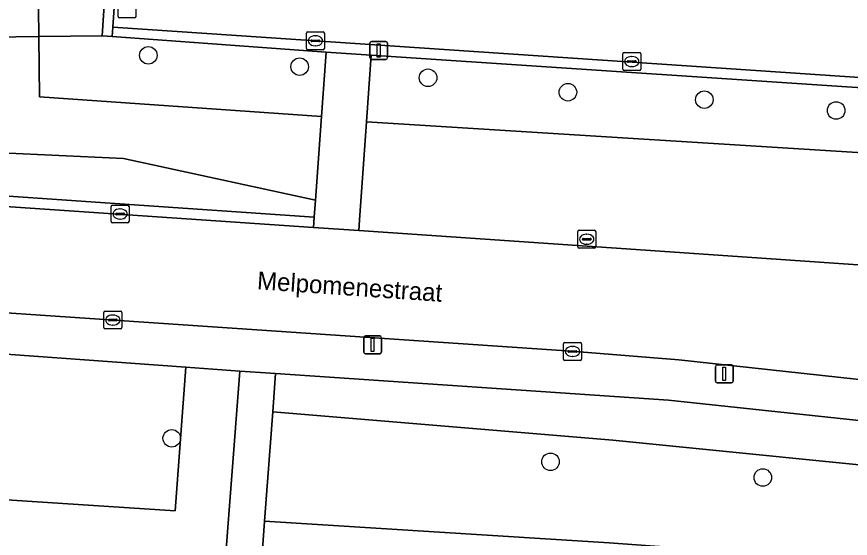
# Model space of a CAD drawing. Extents: x 161848 to 162726, y 385382 to 386521.
# Drawn here: x 161938.67 to 161985.14, y 385740.75 to 385769.85 of the extents above; entities that cross this region are included whole.
import ezdxf

# ---------------------------------------------------------------- set-up
doc = ezdxf.new("R2010")
doc.units = 0
for name, color, linetype in [('IMGEO_Berm_groen', 7, 'Continuous'), ('IMGEO_Berm_halfverhard', 7, 'Continuous'), ('IMGEO_Boom', 7, 'Continuous'), ('IMGEO_Groenvoorziening', 7, 'Continuous'), ('IMGEO_Kolk', 7, 'Continuous'), ('IMGEO_Lichtmast', 7, 'Continuous'), ('IMGEO_Muur', 7, 'Continuous'), ('IMGEO_Openbare_ruimte_label', 7, 'Continuous'), ('IMGEO_Rijbaan_lokaal_gesloten', 7, 'Continuous'), ('IMGEO_Rijbaan_lokaal_open', 7, 'Continuous'), ('IMGEO_Rioolput', 7, 'Continuous'), ('IMGEO_Verkeerseiland_open', 7, 'Continuous'), ('IMGEO_Voetpad_op_trap', 7, 'Continuous'), ('IMGEO_Voetpad_open', 7, 'Continuous')]:
    doc.layers.add(name, color=color, linetype=linetype)

msp = doc.modelspace()

# ---------------------------------------------------------------- linework, layer by layer
at = {"layer": 'IMGEO_Berm_groen'}
for points in [[(161931.525, 385832.871), (161933.818, 385847.74), (161934.084, 385852.209), (161933.585, 385852.239), (161932.486, 385852.287), (161932.221, 385847.839), (161924.449, 385848.323), (161920.862, 385793.562), (161908.293, 385794.092), (161907.152, 385778.61), (161908.997, 385778.473), (161908.591, 385768.327), (161908.991, 385768.299), (161939.908, 385768.742), (161939.891, 385770.318), (161927.656, 385775.034)], [(161939.944, 385765.378), (161939.908, 385768.742), (161908.991, 385768.299), (161908.66, 385763.621), (161944.635, 385761.934), (161955.321, 385759.607), (161955.662, 385764.287)], [(161955.923, 385767.882), (161943.992, 385768.753), (161943.443, 385768.793), (161939.908, 385768.742), (161939.944, 385765.378), (161955.662, 385764.287)], [(161995.522, 385765.238), (161990.533, 385765.569), (161958.431, 385767.697), (161958.169, 385763.981), (161990.295, 385761.98), (161995.285, 385761.669)], [(162007.886, 385764.887), (162006.857, 385764.99), (162004.668, 385765.161), (162004.637, 385764.633), (162000, 385764.941), (161995.522, 385765.238), (161995.285, 385761.669), (161990.295, 385761.98), (161958.169, 385763.981), (161957.782, 385758.502), (161957.741, 385757.923), (161975.612, 385756.703), (161987.997, 385755.849), (162007.165, 385754.527)], [(161944.635, 385761.934), (161908.66, 385763.621), (161908.536, 385761.877), (161944.418, 385759.412), (161955.253, 385758.668), (161955.321, 385759.607)], [(161951.103, 385750.085), (161948.11, 385750.298), (161947.506, 385742.28), (161931.26, 385743.35), (161931.922, 385746.608), (161931.465, 385746.634), (161926.972, 385746.887), (161926.512, 385739.499), (161950.171, 385737.716)], [(162006.281, 385737.975), (161971.704, 385740.493), (161952.493, 385741.71), (161952.143, 385736.984), (161988.927, 385734.547), (162000, 385733.824), (162005.625, 385733.457), (162005.981, 385733.434)]]:
    msp.add_lwpolyline(points, close=True, dxfattribs=at)
for points in [[(161947.7, 385838.093), (161943.41, 385838.314), (161943.973, 385847.108), (161933.818, 385847.74), (161931.525, 385832.871), (161927.656, 385775.034), (161939.891, 385770.318), (161939.908, 385768.742), (161943.443, 385768.793), (161945.684, 385803.221), (161947.829, 385835.828)], [(161975.001, 385748.466), (161953.102, 385749.939), (161952.944, 385747.799), (161971.9, 385746.225), (161990.837, 385744.335), (162010.52, 385742.756)], [(162006.785, 385745.288), (161998.508, 385745.939), (161975.001, 385748.466)], [(162010.52, 385742.756), (161990.837, 385744.335), (161971.9, 385746.225), (161952.944, 385747.799), (161952.493, 385741.71), (161971.704, 385740.493), (162006.281, 385737.975), (162005.981, 385733.434), (162007.276, 385733.35), (162010.327, 385733.184), (162010.817, 385740.826), (162010.828, 385740.989)]]:
    msp.add_lwpolyline(points, dxfattribs=at)
at = {"layer": 'IMGEO_Berm_halfverhard'}
msp.add_lwpolyline([(161908.536, 385761.877), (161908.493, 385761.286), (161908.633, 385761.277), (161955.211, 385758.096), (161955.253, 385758.668), (161944.418, 385759.412)], close=True, dxfattribs=at)
at = {"layer": 'IMGEO_Boom'}
for centre in [(161946.013, 385767.693), (161954.443, 385767.063), (161961.604, 385766.445), (161969.399, 385765.637), (161977.003, 385765.223), (161984.354, 385764.618), (161947.316, 385746.33), (161968.429, 385745.022), (161980.261, 385744.141)]:
    msp.add_circle(centre, 0.489, dxfattribs=at)
at = {"layer": 'IMGEO_Groenvoorziening'}
msp.add_lwpolyline([(161948.11, 385750.298), (161932.67, 385751.41), (161931.922, 385746.608), (161931.26, 385743.35), (161947.506, 385742.28)], close=True, dxfattribs=at)
at = {"layer": 'IMGEO_Kolk'}
for p, q in [((161954.821, 385768.081), (161954.821, 385768.933)), ((161954.896, 385769.007), (161955.748, 385769.007)), ((161955.309, 385768.787), (161955.334, 385768.787)), ((161955.822, 385768.933), (161955.822, 385768.081)), ((161955.08, 385768.501), (161955.08, 385768.513)), ((161955.518, 385768.464), (161955.12, 385768.464)), ((161955.123, 385768.55), (161955.521, 385768.55)), ((161955.564, 385768.513), (161955.564, 385768.501)), ((161955.748, 385768.007), (161954.896, 385768.007)), ((161955.332, 385768.227), (161955.307, 385768.227)), ((161972.532, 385767.851), (161973.384, 385767.851)), ((161972.457, 385766.925), (161972.457, 385767.777)), ((161972.716, 385767.345), (161972.716, 385767.357)), ((161972.759, 385767.394), (161973.157, 385767.394)), ((161972.945, 385767.631), (161972.97, 385767.631)), ((161973.2, 385767.357), (161973.2, 385767.345)), ((161973.458, 385767.777), (161973.458, 385766.925)), ((161973.154, 385767.308), (161972.756, 385767.308)), ((161972.968, 385767.071), (161972.943, 385767.071)), ((161973.384, 385766.851), (161972.532, 385766.851)), ((161943.934, 385758.418), (161943.934, 385759.27)), ((161944.009, 385759.344), (161944.861, 385759.344)), ((161944.422, 385759.124), (161944.447, 385759.124)), ((161944.935, 385759.27), (161944.935, 385758.418)), ((161944.193, 385758.838), (161944.193, 385758.85)), ((161944.631, 385758.801), (161944.233, 385758.801)), ((161944.236, 385758.887), (161944.634, 385758.887)), ((161944.445, 385758.564), (161944.42, 385758.564)), ((161944.677, 385758.85), (161944.677, 385758.838)), ((161944.861, 385758.344), (161944.009, 385758.344)), ((161969.948, 385757.011), (161969.948, 385757.863)), ((161970.023, 385757.937), (161970.875, 385757.937)), ((161970.436, 385757.717), (161970.461, 385757.717)), ((161970.949, 385757.863), (161970.949, 385757.011)), ((161970.207, 385757.431), (161970.207, 385757.443)), ((161970.645, 385757.394), (161970.247, 385757.394)), ((161970.25, 385757.48), (161970.648, 385757.48)), ((161970.459, 385757.157), (161970.434, 385757.157)), ((161970.691, 385757.443), (161970.691, 385757.431)), ((161970.875, 385756.937), (161970.023, 385756.937)), ((161943.605, 385753.43), (161944.457, 385753.43)), ((161943.53, 385752.504), (161943.53, 385753.356)), ((161943.789, 385752.924), (161943.789, 385752.936)), ((161943.832, 385752.973), (161944.23, 385752.973)), ((161944.018, 385753.21), (161944.043, 385753.21)), ((161944.273, 385752.936), (161944.273, 385752.924)), ((161944.531, 385753.356), (161944.531, 385752.504)), ((161944.227, 385752.887), (161943.829, 385752.887)), ((161944.041, 385752.65), (161944.016, 385752.65)), ((161944.457, 385752.43), (161943.605, 385752.43)), ((161969.155, 385750.749), (161969.155, 385751.601)), ((161969.23, 385751.675), (161970.082, 385751.675)), ((161970.156, 385751.601), (161970.156, 385750.749)), ((161969.414, 385751.169), (161969.414, 385751.181)), ((161969.852, 385751.132), (161969.454, 385751.132)), ((161969.457, 385751.218), (161969.855, 385751.218)), ((161969.643, 385751.455), (161969.668, 385751.455)), ((161969.898, 385751.181), (161969.898, 385751.169)), ((161970.082, 385750.675), (161969.23, 385750.675)), ((161969.666, 385750.895), (161969.641, 385750.895))]:
    msp.add_line(p, q, dxfattribs=at)
for points in [[(161954.821, 385768.081), (161954.821, 385768.933)], [(161954.896, 385769.007), (161955.748, 385769.007)], [(161955.822, 385768.933), (161955.822, 385768.081)], [(161955.748, 385768.007), (161954.896, 385768.007)], [(161972.532, 385767.851), (161973.384, 385767.851)], [(161972.457, 385766.925), (161972.457, 385767.777)], [(161973.458, 385767.777), (161973.458, 385766.925)], [(161973.384, 385766.851), (161972.532, 385766.851)], [(161943.934, 385758.418), (161943.934, 385759.27)], [(161944.009, 385759.344), (161944.861, 385759.344)], [(161944.935, 385759.27), (161944.935, 385758.418)], [(161944.861, 385758.344), (161944.009, 385758.344)], [(161969.948, 385757.011), (161969.948, 385757.863)], [(161970.023, 385757.937), (161970.875, 385757.937)], [(161970.949, 385757.863), (161970.949, 385757.011)], [(161970.875, 385756.937), (161970.023, 385756.937)], [(161943.605, 385753.43), (161944.457, 385753.43)], [(161943.53, 385752.504), (161943.53, 385753.356)], [(161944.531, 385753.356), (161944.531, 385752.504)], [(161944.457, 385752.43), (161943.605, 385752.43)], [(161969.155, 385750.749), (161969.155, 385751.601)], [(161969.23, 385751.675), (161970.082, 385751.675)], [(161970.156, 385751.601), (161970.156, 385750.749)], [(161970.082, 385750.675), (161969.23, 385750.675)]]:
    msp.add_lwpolyline(points, dxfattribs=at)
for centre, radius, start, end in [((161954.898, 385768.931), 0.0765, 91.552, 178.448), ((161954.898, 385768.931), 0.0765, 91.552, 178.448), ((161955.746, 385768.931), 0.0765, 1.552, 88.448), ((161955.746, 385768.931), 0.0765, 1.552, 88.448), ((161955.12, 385768.51), 0.0403, 85.8775, 175.7526), ((161955.117, 385768.5), 0.0366, 178.938, 274.7102), ((161955.521, 385768.507), 0.043, 264.8664, 352.4533), ((161955.525, 385768.512), 0.0386, 1.7309, 96.639), ((161954.898, 385768.083), 0.0765, 181.552, 268.448), ((161954.898, 385768.083), 0.0765, 181.552, 268.448), ((161955.746, 385768.083), 0.0765, 271.552, 358.448), ((161955.746, 385768.083), 0.0765, 271.552, 358.448), ((161972.534, 385767.775), 0.0765, 91.552, 178.448), ((161972.534, 385767.775), 0.0765, 91.552, 178.448), ((161973.382, 385767.775), 0.0765, 1.552, 88.448), ((161973.382, 385767.775), 0.0765, 1.552, 88.448), ((161972.756, 385767.354), 0.0403, 85.8775, 175.7526), ((161972.753, 385767.344), 0.0366, 178.938, 274.7102), ((161973.157, 385767.351), 0.043, 264.8664, 352.4533), ((161973.161, 385767.356), 0.0386, 1.7309, 96.639), ((161972.534, 385766.927), 0.0765, 181.552, 268.448), ((161972.534, 385766.927), 0.0765, 181.552, 268.448), ((161973.382, 385766.927), 0.0765, 271.552, 358.448), ((161973.382, 385766.927), 0.0765, 271.552, 358.448), ((161944.011, 385759.268), 0.0765, 91.552, 178.448), ((161944.011, 385759.268), 0.0765, 91.552, 178.448), ((161944.859, 385759.268), 0.0765, 1.552, 88.448), ((161944.859, 385759.268), 0.0765, 1.552, 88.448), ((161944.233, 385758.847), 0.0403, 85.8775, 175.7526), ((161944.23, 385758.837), 0.0366, 178.938, 274.7102), ((161944.634, 385758.844), 0.043, 264.8664, 352.4533), ((161944.638, 385758.849), 0.0386, 1.7309, 96.639), ((161944.011, 385758.42), 0.0765, 181.552, 268.448), ((161944.011, 385758.42), 0.0765, 181.552, 268.448), ((161944.859, 385758.42), 0.0765, 271.552, 358.448), ((161944.859, 385758.42), 0.0765, 271.552, 358.448), ((161970.025, 385757.861), 0.0765, 91.552, 178.448), ((161970.025, 385757.861), 0.0765, 91.552, 178.448), ((161970.873, 385757.861), 0.0765, 1.552, 88.448), ((161970.873, 385757.861), 0.0765, 1.552, 88.448), ((161970.247, 385757.44), 0.0403, 85.8775, 175.7526), ((161970.244, 385757.43), 0.0366, 178.938, 274.7102), ((161970.648, 385757.437), 0.043, 264.8664, 352.4533), ((161970.652, 385757.442), 0.0386, 1.7309, 96.639), ((161970.025, 385757.013), 0.0765, 181.552, 268.448), ((161970.025, 385757.013), 0.0765, 181.552, 268.448), ((161970.873, 385757.013), 0.0765, 271.552, 358.448), ((161970.873, 385757.013), 0.0765, 271.552, 358.448), ((161943.607, 385753.354), 0.0765, 91.552, 178.448), ((161943.607, 385753.354), 0.0765, 91.552, 178.448), ((161944.455, 385753.354), 0.0765, 1.552, 88.448), ((161944.455, 385753.354), 0.0765, 1.552, 88.448), ((161943.829, 385752.933), 0.0403, 85.8775, 175.7526), ((161944.234, 385752.935), 0.0386, 1.7309, 96.639), ((161943.607, 385752.506), 0.0765, 181.552, 268.448), ((161943.607, 385752.506), 0.0765, 181.552, 268.448), ((161943.826, 385752.923), 0.0366, 178.938, 274.7102), ((161944.23, 385752.93), 0.043, 264.8664, 352.4533), ((161944.455, 385752.506), 0.0765, 271.552, 358.448), ((161944.455, 385752.506), 0.0765, 271.552, 358.448), ((161969.232, 385751.599), 0.0765, 91.552, 178.448), ((161969.232, 385751.599), 0.0765, 91.552, 178.448), ((161970.08, 385751.599), 0.0765, 1.552, 88.448), ((161970.08, 385751.599), 0.0765, 1.552, 88.448), ((161969.454, 385751.178), 0.0403, 85.8775, 175.7526), ((161969.451, 385751.168), 0.0366, 178.938, 274.7102), ((161969.855, 385751.175), 0.043, 264.8664, 352.4533), ((161969.859, 385751.18), 0.0386, 1.7309, 96.639), ((161969.232, 385750.751), 0.0765, 181.552, 268.448), ((161969.232, 385750.751), 0.0765, 181.552, 268.448), ((161970.08, 385750.751), 0.0765, 271.552, 358.448), ((161970.08, 385750.751), 0.0765, 271.552, 358.448)]:
    msp.add_arc(centre, radius, start, end, dxfattribs=at)
for centre, major_axis, ratio, start_param, end_param in [((161955.308, 385768.507), (-0.387, 0.002), 0.722429, 4.712389, 7.853982), ((161955.333, 385768.507), (-0.39, 0.002), 0.717154, 1.570796, 4.712389), ((161972.944, 385767.351), (-0.387, 0.002), 0.722429, 4.712389, 7.853982), ((161972.969, 385767.351), (-0.39, 0.002), 0.717154, 1.570796, 4.712389), ((161944.421, 385758.844), (-0.387, 0.002), 0.722429, 4.712389, 7.853982), ((161944.446, 385758.844), (-0.39, 0.002), 0.717154, 1.570796, 4.712389), ((161970.435, 385757.437), (-0.387, 0.002), 0.722429, 4.712389, 7.853982), ((161970.46, 385757.437), (-0.39, 0.002), 0.717154, 1.570796, 4.712389), ((161944.017, 385752.93), (-0.387, 0.002), 0.722429, 4.712389, 7.853982), ((161944.042, 385752.93), (-0.39, 0.002), 0.717154, 1.570796, 4.712389), ((161969.642, 385751.175), (-0.387, 0.002), 0.722429, 4.712389, 7.853982), ((161969.667, 385751.175), (-0.39, 0.002), 0.717154, 1.570796, 4.712389)]:
    msp.add_ellipse(centre, major_axis=major_axis, ratio=ratio, start_param=start_param, end_param=end_param, dxfattribs=at)
at = {"layer": 'IMGEO_Lichtmast'}
for p, q in [((161958.355, 385767.568), (161958.355, 385768.368)), ((161958.355, 385768.368), (161958.355, 385767.568)), ((161958.455, 385768.468), (161959.245, 385768.468)), ((161959.245, 385768.468), (161958.455, 385768.468)), ((161959.345, 385768.368), (161959.345, 385767.568)), ((161959.345, 385767.568), (161959.345, 385768.368)), ((161959.245, 385767.468), (161958.455, 385767.468)), ((161958.455, 385767.468), (161959.245, 385767.468)), ((161958.118, 385752.045), (161958.908, 385752.045)), ((161958.908, 385752.045), (161958.118, 385752.045)), ((161958.018, 385751.145), (161958.018, 385751.945)), ((161958.018, 385751.945), (161958.018, 385751.145)), ((161959.008, 385751.945), (161959.008, 385751.145)), ((161959.008, 385751.145), (161959.008, 385751.945)), ((161958.908, 385751.045), (161958.118, 385751.045)), ((161958.118, 385751.045), (161958.908, 385751.045)), ((161977.622, 385749.525), (161977.622, 385750.325)), ((161977.622, 385750.325), (161977.622, 385749.525)), ((161977.722, 385750.425), (161978.512, 385750.425)), ((161978.512, 385750.425), (161977.722, 385750.425)), ((161978.612, 385750.325), (161978.612, 385749.525)), ((161978.612, 385749.525), (161978.612, 385750.325)), ((161978.512, 385749.425), (161977.722, 385749.425)), ((161977.722, 385749.425), (161978.512, 385749.425))]:
    msp.add_line(p, q, dxfattribs=at)
for points in [[(161958.775, 385768.343), (161958.925, 385768.343), (161958.925, 385767.593), (161958.775, 385767.593), (161958.775, 385768.343)], [(161958.438, 385751.92), (161958.588, 385751.92), (161958.588, 385751.17), (161958.438, 385751.17), (161958.438, 385751.92)], [(161978.042, 385750.3), (161978.192, 385750.3), (161978.192, 385749.55), (161978.042, 385749.55), (161978.042, 385750.3)]]:
    msp.add_lwpolyline(points, dxfattribs=at)
for centre, start, end in [((161958.455, 385768.368), 90, 180), ((161958.455, 385768.368), 90, 180), ((161959.245, 385768.368), 0, 90), ((161959.245, 385768.368), 360, 90), ((161958.455, 385767.568), 180, 270), ((161958.455, 385767.568), 180, 270), ((161959.245, 385767.568), 270, 0), ((161959.245, 385767.568), 270, 0), ((161958.118, 385751.945), 90, 180), ((161958.118, 385751.945), 90, 180), ((161958.908, 385751.945), 0, 90), ((161958.908, 385751.945), 360, 90), ((161958.118, 385751.145), 180, 270), ((161958.118, 385751.145), 180, 270), ((161958.908, 385751.145), 270, 0), ((161958.908, 385751.145), 270, 0), ((161977.722, 385750.325), 90, 180), ((161977.722, 385750.325), 90, 180), ((161978.512, 385750.325), 0, 90), ((161978.512, 385750.325), 360, 90), ((161977.722, 385749.525), 180, 270), ((161977.722, 385749.525), 180, 270), ((161978.512, 385749.525), 270, 0), ((161978.512, 385749.525), 270, 0)]:
    msp.add_arc(centre, 0.1, start, end, dxfattribs=at)
at = {"layer": 'IMGEO_Muur'}
msp.add_lwpolyline([(161908.536, 385761.877), (161944.418, 385759.412)], dxfattribs=at)
at = {"layer": 'IMGEO_Rijbaan_lokaal_gesloten'}
msp.add_lwpolyline([(161987.997, 385755.849), (161975.612, 385756.703), (161957.741, 385757.923), (161955.211, 385758.096), (161908.633, 385761.277), (161908.493, 385761.286), (161908.074, 385755.36), (161908.235, 385755.349), (161969.571, 385751.183), (161975.59, 385750.7), (161987.517, 385749.4), (161999.145, 385748.133), (162007.147, 385747.527), (162007.79, 385747.389), (162010.403, 385747.157)], dxfattribs=at)
at = {"layer": 'IMGEO_Rijbaan_lokaal_open'}
msp.add_lwpolyline([(161949.827, 385779.824), (161944.769, 385780.141), (161944.03, 385769.276), (162000, 385765.501), (162001.676, 385765.394), (162004.668, 385765.161), (162006.857, 385764.99), (162007.207, 385770.068), (162005.411, 385770.176), (162000, 385770.558), (161984.346, 385771.594)], dxfattribs=at)
at = {"layer": 'IMGEO_Rioolput'}
for p, q in [((161944.322, 385769.854), (161944.322, 385770.706)), ((161945.323, 385770.706), (161945.323, 385769.854)), ((161945.249, 385769.78), (161944.397, 385769.78))]:
    msp.add_line(p, q, dxfattribs=at)
for points in [[(161944.322, 385769.854), (161944.322, 385770.706)], [(161945.323, 385770.706), (161945.323, 385769.854)], [(161945.249, 385769.78), (161944.397, 385769.78)]]:
    msp.add_lwpolyline(points, dxfattribs=at)
for centre, start, end in [((161944.399, 385769.856), 181.552, 268.448), ((161944.399, 385769.856), 181.552, 268.448), ((161945.247, 385769.856), 271.552, 358.448), ((161945.247, 385769.856), 271.552, 358.448)]:
    msp.add_arc(centre, 0.0765, start, end, dxfattribs=at)
at = {"layer": 'IMGEO_Verkeerseiland_open'}
for points in [[(161944.769, 385780.141), (161948.494, 385836.471), (161948.121, 385836.496), (161947.874, 385836.512), (161947.829, 385835.828), (161945.684, 385803.221), (161943.443, 385768.793), (161943.992, 385768.753), (161944.03, 385769.276)], [(161944.03, 385769.276), (161943.992, 385768.753), (161955.923, 385767.882), (161958.431, 385767.697), (161990.533, 385765.569), (161995.522, 385765.238), (162000, 385764.941), (162004.637, 385764.633), (162004.668, 385765.161), (162001.676, 385765.394), (162000, 385765.501)]]:
    msp.add_lwpolyline(points, close=True, dxfattribs=at)
at = {"layer": 'IMGEO_Voetpad_op_trap'}
msp.add_lwpolyline([(161952.944, 385747.799), (161953.102, 385749.939), (161952.267, 385750), (161951.103, 385750.085), (161950.171, 385737.716), (161950.124, 385737.097), (161952.143, 385736.984), (161952.493, 385741.71)], close=True, dxfattribs=at)
at = {"layer": 'IMGEO_Voetpad_open'}
msp.add_lwpolyline([(161958.169, 385763.981), (161958.431, 385767.697), (161955.923, 385767.882), (161955.662, 385764.287), (161955.321, 385759.607), (161955.253, 385758.668), (161955.211, 385758.096), (161957.741, 385757.923), (161957.782, 385758.502)], close=True, dxfattribs=at)
for points in [[(161975.59, 385750.7), (161969.571, 385751.183), (161908.235, 385755.349), (161908.074, 385755.36), (161907.918, 385753.156), (161909.091, 385753.073), (161927.277, 385751.779), (161929.817, 385751.599), (161932.67, 385751.41), (161948.11, 385750.298), (161951.103, 385750.085), (161952.267, 385750), (161953.102, 385749.939), (161975.001, 385748.466), (161998.508, 385745.939), (162006.785, 385745.288)], [(162010.403, 385747.157), (162007.79, 385747.389), (162007.147, 385747.527), (161999.145, 385748.133), (161987.517, 385749.4), (161975.59, 385750.7)]]:
    msp.add_lwpolyline(points, dxfattribs=at)

# ---------------------------------------------------------------- texts
at = {"layer": 'IMGEO_Openbare_ruimte_label'}
msp.add_text('Melpomenestraat', height=1, rotation=356.1021, dxfattribs=at).set_placement((161952.049, 385754.647))

doc.saveas('drawing.dxf')
